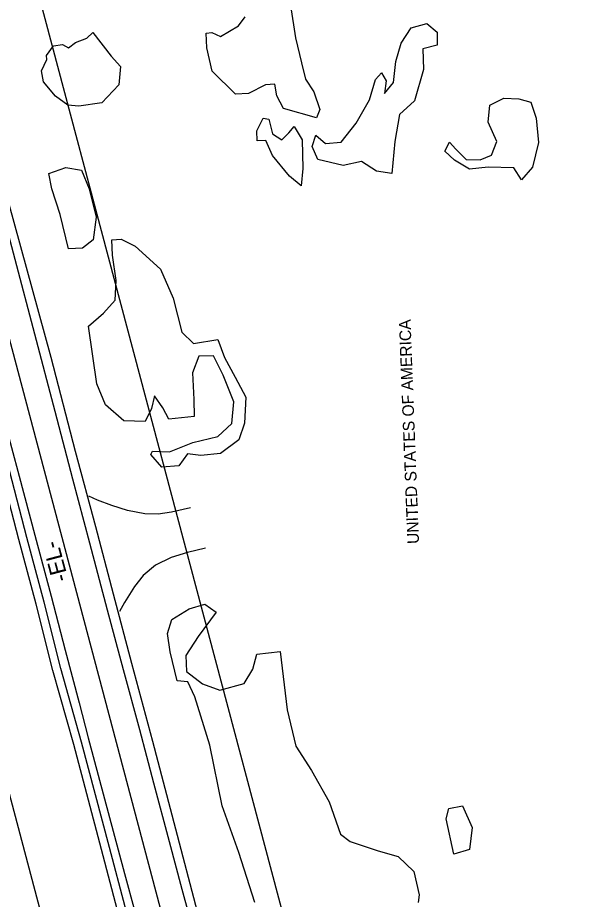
# Model space of a CAD drawing. Extents: x 3040896 to 3051146, y 687568 to 732976.
# Drawn here: x 3043576.6 to 3043822.7, y 724585.3 to 724962.9 of the extents above; entities that cross this region are included whole.
import ezdxf

# ---------------------------------------------------------------- set-up
doc = ezdxf.new("R2010")
doc.units = 0
for name, color, linetype in [('Exist Horizontal Alignment', 7, 'Continuous'), ('Exist Horizontal Alignment Direction Label', 7, 'Continuous'), ('Exist Property Owner Text', 7, 'Continuous'), ('Exist Right of Way Line', 7, 'Continuous'), ('Exist Roads EOP', 7, 'Continuous'), ('Exist Roads EOT', 7, 'Continuous'), ('Exist Roads Soil', 7, 'Continuous'), ('Exist Utilities Telephone UG FO', 7, 'Continuous'), ('Exist Vegetation Hedge Row', 7, 'Continuous')]:
    doc.layers.add(name, color=color, linetype=linetype)

msp = doc.modelspace()

# ---------------------------------------------------------------- linework, layer by layer
at = {"layer": 'Exist Horizontal Alignment'}
msp.add_line((3043774.33, 724067.2), (3043420.75, 725399.12), dxfattribs=at)
at = {"layer": 'Exist Right of Way Line'}
for p, q in [((3043822.66, 724080.03), (3043469.08, 725411.95)), ((3043726.01, 724054.37), (3043372.43, 725386.29))]:
    msp.add_line(p, q, dxfattribs=at)
at = {"layer": 'Exist Roads EOP'}
for points in [[(3043549.33, 724970.45), (3043556.83, 724943.41), (3043565.55, 724910.95), (3043572.6, 724884.19), (3043590.85, 724817.54), (3043601.24, 724777.25), (3043609.92, 724745.03), (3043617.55, 724716.2), (3043625.34, 724686.55), (3043634.35, 724653.16), (3043644.22, 724615.57), (3043653.39, 724580.12), (3043661.73, 724549.71), (3043672.61, 724510.91), (3043681.54, 724475.26), (3043685.48, 724460.68)], [(3043549.33, 724970.45), (3043556.83, 724943.41), (3043565.55, 724910.95), (3043572.6, 724884.19), (3043590.85, 724817.54), (3043601.24, 724777.25), (3043609.92, 724745.03), (3043617.55, 724716.2), (3043625.34, 724686.55), (3043634.35, 724653.16), (3043644.22, 724615.57), (3043653.39, 724580.12), (3043661.73, 724549.71), (3043672.61, 724510.91), (3043681.54, 724475.26), (3043685.48, 724460.68)], [(3043656.68, 724452.99), (3043648.8, 724483.68), (3043642.5, 724507.71), (3043635.68, 724533.48), (3043629.11, 724558.25), (3043622.65, 724582.08), (3043615.88, 724607.57), (3043603.97, 724652.64), (3043595.06, 724684.2), (3043587.89, 724712.63), (3043580.51, 724740.38), (3043568.81, 724784.96), (3043558.41, 724824.17), (3043548.57, 724862.48), (3043537.5, 724903.03), (3043524.11, 724953.87)], [(3043656.68, 724452.99), (3043648.8, 724483.68), (3043642.5, 724507.71), (3043635.68, 724533.48), (3043629.11, 724558.25), (3043622.65, 724582.08), (3043615.88, 724607.57), (3043603.97, 724652.64), (3043595.06, 724684.2), (3043587.89, 724712.63), (3043580.51, 724740.38), (3043568.81, 724784.96), (3043558.41, 724824.17), (3043548.57, 724862.48), (3043537.5, 724903.03), (3043524.11, 724953.87)]]:
    msp.add_lwpolyline(points, dxfattribs=at)
at = {"layer": 'Exist Roads EOT'}
for points in [[(3043681.83, 724459.31), (3043675.64, 724482.37), (3043668.09, 724510.79), (3043660.94, 724537.53), (3043653.13, 724567.13), (3043647.03, 724589.52), (3043641.67, 724609.92), (3043634.88, 724635.17), (3043628.87, 724657.88), (3043621.98, 724683.67), (3043615.12, 724709.19), (3043607.53, 724737.88), (3043600.26, 724765.32), (3043592.68, 724794.31), (3043583.97, 724827.44), (3043575.54, 724859.38), (3043567.65, 724888.58), (3043560.24, 724916), (3043548.6, 724960.06)], [(3043681.83, 724459.31), (3043675.64, 724482.37), (3043668.09, 724510.79), (3043660.94, 724537.53), (3043653.13, 724567.13), (3043647.03, 724589.52), (3043641.67, 724609.92), (3043634.88, 724635.17), (3043628.87, 724657.88), (3043621.98, 724683.67), (3043615.12, 724709.19), (3043607.53, 724737.88), (3043600.26, 724765.32), (3043592.68, 724794.31), (3043583.97, 724827.44), (3043575.54, 724859.38), (3043567.65, 724888.58), (3043560.24, 724916), (3043548.6, 724960.06)], [(3043527.32, 724954.78), (3043535.39, 724923.87), (3043542.27, 724897.65), (3043550.17, 724867.61), (3043556.79, 724842.76), (3043563.05, 724819.6), (3043570.7, 724791.12), (3043577.25, 724766.52), (3043583.9, 724741.37), (3043590.88, 724715.13), (3043596.93, 724692.11), (3043602.92, 724669.45), (3043606.82, 724654.57), (3043622.41, 724596.42), (3043631.16, 724563.83), (3043640.28, 724529.45), (3043648.96, 724496.93), (3043657.15, 724465.72), (3043660.01, 724454.82)], [(3043527.32, 724954.78), (3043535.39, 724923.87), (3043542.27, 724897.65), (3043550.17, 724867.61), (3043556.79, 724842.76), (3043563.05, 724819.6), (3043570.7, 724791.12), (3043577.25, 724766.52), (3043583.9, 724741.37), (3043590.88, 724715.13), (3043596.93, 724692.11), (3043602.92, 724669.45), (3043606.82, 724654.57), (3043622.41, 724596.42), (3043631.16, 724563.83), (3043640.28, 724529.45), (3043648.96, 724496.93), (3043657.15, 724465.72), (3043660.01, 724454.82)]]:
    msp.add_lwpolyline(points, dxfattribs=at)
at = {"layer": 'Exist Roads Soil'}
for points in [[(3043650.64, 724753.08), (3043642.42, 724751.1), (3043636.76, 724750.32), (3043630.99, 724750.43), (3043623.61, 724751.84), (3043616.91, 724753.96), (3043610.74, 724756.27), (3043607.02, 724758.07)], [(3043650.64, 724753.08), (3043642.42, 724751.1), (3043636.76, 724750.32), (3043630.99, 724750.43), (3043623.61, 724751.84), (3043616.91, 724753.96), (3043610.74, 724756.27), (3043607.02, 724758.07)], [(3043657.06, 724735.7), (3043649.39, 724733.86), (3043642.36, 724731.74), (3043635.65, 724728.42), (3043630.39, 724724.08), (3043626.62, 724719.31), (3043622.33, 724712.42), (3043620.14, 724708.66)], [(3043657.06, 724735.7), (3043649.39, 724733.86), (3043642.36, 724731.74), (3043635.65, 724728.42), (3043630.39, 724724.08), (3043626.62, 724719.31), (3043622.33, 724712.42), (3043620.14, 724708.66)]]:
    msp.add_lwpolyline(points, dxfattribs=at)
at = {"layer": 'Exist Utilities Telephone UG FO'}
msp.add_lwpolyline([(3043653.29, 724452.12), (3043645.41, 724482.8), (3043639.12, 724506.82), (3043632.29, 724532.59), (3043625.73, 724557.34), (3043619.27, 724581.18), (3043612.5, 724606.67), (3043600.59, 724651.72), (3043591.68, 724683.3), (3043584.5, 724711.75), (3043577.13, 724739.49), (3043565.43, 724784.07), (3043555.02, 724823.28), (3043545.19, 724861.59), (3043534.12, 724902.13), (3043520.72, 724952.98)], dxfattribs=at)
at = {"layer": 'Exist Vegetation Hedge Row'}
for points in [[(3043693.4, 724968.11), (3043695.61, 724954.23), (3043698.16, 724943.61), (3043699.83, 724936.62), (3043703.37, 724931.12), (3043706.01, 724923.55), (3043704.57, 724920.04), (3043690.49, 724924.09), (3043687.5, 724929.4), (3043686.76, 724934.38), (3043682.71, 724934.13), (3043675.38, 724930.43), (3043669.85, 724930.12), (3043659.94, 724939.96), (3043657.56, 724949.94), (3043657.37, 724956.32), (3043659.8, 724956.59)], [(3043693.4, 724968.11), (3043695.61, 724954.23), (3043698.16, 724943.61), (3043699.83, 724936.62), (3043703.37, 724931.12), (3043706.01, 724923.55), (3043704.57, 724920.04), (3043690.49, 724924.09), (3043687.5, 724929.4), (3043686.76, 724934.38), (3043682.71, 724934.13), (3043675.38, 724930.43), (3043669.85, 724930.12), (3043659.94, 724939.96), (3043657.56, 724949.94), (3043657.37, 724956.32), (3043659.8, 724956.59)], [(3043659.8, 724956.59), (3043663.46, 724954.82), (3043671.12, 724959.4), (3043674.03, 724963.32)], [(3043659.8, 724956.59), (3043663.46, 724954.82), (3043671.12, 724959.4), (3043674.03, 724963.32)], [(3043750.36, 724940.79), (3043746.46, 724927.35), (3043740.06, 724921.51), (3043738.13, 724909.94), (3043736.86, 724896.16), (3043730.27, 724897.14), (3043723.8, 724901.37), (3043715.98, 724899.55), (3043705.07, 724902.14), (3043702.67, 724907.8), (3043704.32, 724912.6), (3043708.4, 724909.02), (3043715.07, 724909.54), (3043721.5, 724917.7), (3043727.28, 724927.81), (3043729.77, 724936.49), (3043732.31, 724939.24), (3043734.31, 724935.91), (3043733.64, 724930.47), (3043737.5, 724935.23), (3043738.48, 724944.22), (3043740.82, 724952), (3043745.04, 724958.64), (3043751.84, 724960.45), (3043756.18, 724956.65), (3043756.21, 724951.08), (3043750.13, 724949.62), (3043750.36, 724940.79)], [(3043750.36, 724940.79), (3043746.46, 724927.35), (3043740.06, 724921.51), (3043738.13, 724909.94), (3043736.86, 724896.16), (3043730.27, 724897.14), (3043723.8, 724901.37), (3043715.98, 724899.55), (3043705.07, 724902.14), (3043702.67, 724907.8), (3043704.32, 724912.6), (3043708.4, 724909.02), (3043715.07, 724909.54), (3043721.5, 724917.7), (3043727.28, 724927.81), (3043729.77, 724936.49), (3043732.31, 724939.24), (3043734.31, 724935.91), (3043733.64, 724930.47), (3043737.5, 724935.23), (3043738.48, 724944.22), (3043740.82, 724952), (3043745.04, 724958.64), (3043751.84, 724960.45), (3043756.18, 724956.65), (3043756.21, 724951.08), (3043750.13, 724949.62), (3043750.36, 724940.79)], [(3043589, 724946.7), (3043591.94, 724950.8), (3043595.82, 724951.48), (3043598.35, 724949.98), (3043601.34, 724952.32), (3043606.28, 724954.2), (3043608.75, 724956.58), (3043616.68, 724946.43), (3043620.63, 724942.05), (3043619.95, 724934.13), (3043612.68, 724926.51), (3043602.77, 724924.97), (3043598.15, 724925.47), (3043592.75, 724929.34), (3043587.62, 724935.51), (3043586.75, 724940.22), (3043589.05, 724945.07), (3043589, 724946.7)], [(3043589, 724946.7), (3043591.94, 724950.8), (3043595.82, 724951.48), (3043598.35, 724949.98), (3043601.34, 724952.32), (3043606.28, 724954.2), (3043608.75, 724956.58), (3043616.68, 724946.43), (3043620.63, 724942.05), (3043619.95, 724934.13), (3043612.68, 724926.51), (3043602.77, 724924.97), (3043598.15, 724925.47), (3043592.75, 724929.34), (3043587.62, 724935.51), (3043586.75, 724940.22), (3043589.05, 724945.07), (3043589, 724946.7)], [(3043778.74, 724925.42), (3043784.7, 724928.44), (3043791.15, 724928.12), (3043796.33, 724926.73), (3043798.57, 724919.82), (3043799.67, 724909.47), (3043797.1, 724898.92), (3043792.26, 724893.52), (3043789.06, 724898.64), (3043777.98, 724898.84), (3043770.07, 724898.05), (3043763.7, 724901.9), (3043759.48, 724905.76), (3043761.55, 724909.67), (3043764.16, 724906.55), (3043768.69, 724902.24), (3043774.67, 724902.05), (3043779.46, 724903.98), (3043781.75, 724909.91), (3043777.98, 724918.14), (3043778.74, 724925.42)], [(3043778.74, 724925.42), (3043784.7, 724928.44), (3043791.15, 724928.12), (3043796.33, 724926.73), (3043798.57, 724919.82), (3043799.67, 724909.47), (3043797.1, 724898.92), (3043792.26, 724893.52), (3043789.06, 724898.64), (3043777.98, 724898.84), (3043770.07, 724898.05), (3043763.7, 724901.9), (3043759.48, 724905.76), (3043761.55, 724909.67), (3043764.16, 724906.55), (3043768.69, 724902.24), (3043774.67, 724902.05), (3043779.46, 724903.98), (3043781.75, 724909.91), (3043777.98, 724918.14), (3043778.74, 724925.42)], [(3043684.14, 724919.42), (3043685.65, 724913.12), (3043689.64, 724910.67), (3043692.71, 724913.58), (3043694.92, 724916.32), (3043698.43, 724910.56), (3043698.77, 724898.27), (3043697.98, 724890.85), (3043693.06, 724895.05), (3043685.74, 724903.97), (3043682.84, 724910.33), (3043679.15, 724910.19), (3043679.04, 724914.52), (3043681.65, 724919.88), (3043684.14, 724919.42)], [(3043684.14, 724919.42), (3043685.65, 724913.12), (3043689.64, 724910.67), (3043692.71, 724913.58), (3043694.92, 724916.32), (3043698.43, 724910.56), (3043698.77, 724898.27), (3043697.98, 724890.85), (3043693.06, 724895.05), (3043685.74, 724903.97), (3043682.84, 724910.33), (3043679.15, 724910.19), (3043679.04, 724914.52), (3043681.65, 724919.88), (3043684.14, 724919.42)], [(3043598.34, 724863.96), (3043594.83, 724878.59), (3043591.19, 724889.67), (3043589.99, 724896.24), (3043597.16, 724898.78), (3043603.87, 724897.64), (3043607.29, 724889.58), (3043610.19, 724877.51), (3043608.93, 724867.79), (3043604.41, 724864.16), (3043598.34, 724863.96)], [(3043598.34, 724863.96), (3043594.83, 724878.59), (3043591.19, 724889.67), (3043589.99, 724896.24), (3043597.16, 724898.78), (3043603.87, 724897.64), (3043607.29, 724889.58), (3043610.19, 724877.51), (3043608.93, 724867.79), (3043604.41, 724864.16), (3043598.34, 724863.96)], [(3043606.88, 724830.87), (3043613.32, 724836.39), (3043618.37, 724842), (3043618.81, 724850.36), (3043617.26, 724861.16), (3043616.95, 724867.79), (3043620.88, 724868.06), (3043626.92, 724865.12), (3043637.72, 724855.27), (3043643.13, 724842.85), (3043646.86, 724828.25), (3043651.95, 724823.4), (3043662.37, 724825.15), (3043665.12, 724817.42), (3043669.79, 724808.97), (3043674.36, 724800.34), (3043673.72, 724789.28), (3043671.25, 724782.14), (3043663.46, 724776.25), (3043655.05, 724775.44), (3043649.32, 724776.19), (3043645.54, 724770.97), (3043638.28, 724770.43), (3043633.63, 724775.88), (3043634.28, 724777.3), (3043641.58, 724776.98), (3043651.57, 724780.96), (3043662.27, 724783.53), (3043668.28, 724789.18), (3043669.16, 724798.38), (3043664.63, 724809.82), (3043660.39, 724818.06), (3043654.21, 724818.01), (3043651.4, 724810.82), (3043652.1, 724799.46), (3043652.24, 724792.19), (3043641.38, 724790.94), (3043638.82, 724795.86), (3043635.26, 724801.02), (3043633.86, 724795.6), (3043631.17, 724790.02), (3043622.04, 724790.24), (3043614.21, 724797.11), (3043610.52, 724806.18), (3043606.88, 724830.87)], [(3043606.88, 724830.87), (3043613.32, 724836.39), (3043618.37, 724842), (3043618.81, 724850.36), (3043617.26, 724861.16), (3043616.95, 724867.79), (3043620.88, 724868.06), (3043626.92, 724865.12), (3043637.72, 724855.27), (3043643.13, 724842.85), (3043646.86, 724828.25), (3043651.95, 724823.4), (3043662.37, 724825.15), (3043665.12, 724817.42), (3043669.79, 724808.97), (3043674.36, 724800.34), (3043673.72, 724789.28), (3043671.25, 724782.14), (3043663.46, 724776.25), (3043655.05, 724775.44), (3043649.32, 724776.19), (3043645.54, 724770.97), (3043638.28, 724770.43), (3043633.63, 724775.88), (3043634.28, 724777.3), (3043641.58, 724776.98), (3043651.57, 724780.96), (3043662.27, 724783.53), (3043668.28, 724789.18), (3043669.16, 724798.38), (3043664.63, 724809.82), (3043660.39, 724818.06), (3043654.21, 724818.01), (3043651.4, 724810.82), (3043652.1, 724799.46), (3043652.24, 724792.19), (3043641.38, 724790.94), (3043638.82, 724795.86), (3043635.26, 724801.02), (3043633.86, 724795.6), (3043631.17, 724790.02), (3043622.04, 724790.24), (3043614.21, 724797.11), (3043610.52, 724806.18), (3043606.88, 724830.87)], [(3043678.1, 724583.99), (3043671.35, 724605.43), (3043664.14, 724625.34), (3043658.88, 724651.34), (3043652.53, 724672.09), (3043649.46, 724678.56), (3043644.83, 724678.9), (3043641.84, 724691.37), (3043640.76, 724699.23), (3043642.62, 724705.2), (3043650, 724709.72), (3043656.7, 724711.8), (3043661.62, 724708.36), (3043653.88, 724697.95)], [(3043678.1, 724583.99), (3043671.35, 724605.43), (3043664.14, 724625.34), (3043658.88, 724651.34), (3043652.53, 724672.09), (3043649.46, 724678.56), (3043644.83, 724678.9), (3043641.84, 724691.37), (3043640.76, 724699.23), (3043642.62, 724705.2), (3043650, 724709.72), (3043656.7, 724711.8), (3043661.62, 724708.36), (3043653.88, 724697.95)], [(3043653.88, 724697.95), (3043648.55, 724689.71), (3043648.9, 724682.89), (3043655.8, 724677.62), (3043663.19, 724674.98), (3043673.59, 724677.85), (3043677.24, 724683.98), (3043679, 724690.28), (3043688.97, 724691.42)], [(3043653.88, 724697.95), (3043648.55, 724689.71), (3043648.9, 724682.89), (3043655.8, 724677.62), (3043663.19, 724674.98), (3043673.59, 724677.85), (3043677.24, 724683.98), (3043679, 724690.28), (3043688.97, 724691.42)], [(3043688.97, 724691.42), (3043692.03, 724666.45), (3043695.65, 724650.91), (3043702.42, 724640.54), (3043709.93, 724627.14), (3043714.8, 724613.32), (3043719.01, 724610.14), (3043730.95, 724606.12), (3043739.46, 724603.74), (3043746.18, 724597.21), (3043748.55, 724587.23), (3043748.11, 724584.01)], [(3043688.97, 724691.42), (3043692.03, 724666.45), (3043695.65, 724650.91), (3043702.42, 724640.54), (3043709.93, 724627.14), (3043714.8, 724613.32), (3043719.01, 724610.14), (3043730.95, 724606.12), (3043739.46, 724603.74), (3043746.18, 724597.21), (3043748.55, 724587.23), (3043748.11, 724584.01)], [(3043763.35, 724604.72), (3043760.02, 724619.9), (3043761.25, 724624.26), (3043767.01, 724625.46), (3043771.27, 724616.17), (3043770.09, 724606.68), (3043763.35, 724604.72)], [(3043763.35, 724604.72), (3043760.02, 724619.9), (3043761.25, 724624.26), (3043767.01, 724625.46), (3043771.27, 724616.17), (3043770.09, 724606.68), (3043763.35, 724604.72)]]:
    msp.add_lwpolyline(points, dxfattribs=at)

# ---------------------------------------------------------------- texts
at = {"layer": 'Exist Horizontal Alignment Direction Label'}
msp.add_text('-EL-', height=7, rotation=104.8673, dxfattribs=at).set_placement((3043598.38, 724722.28))
at = {"layer": 'Exist Property Owner Text'}
msp.add_text(' UNITED STATES OF AMERICA', height=5.0005, rotation=92.18, dxfattribs=at).set_placement((3043748.53, 724735.78))

doc.saveas('drawing.dxf')
